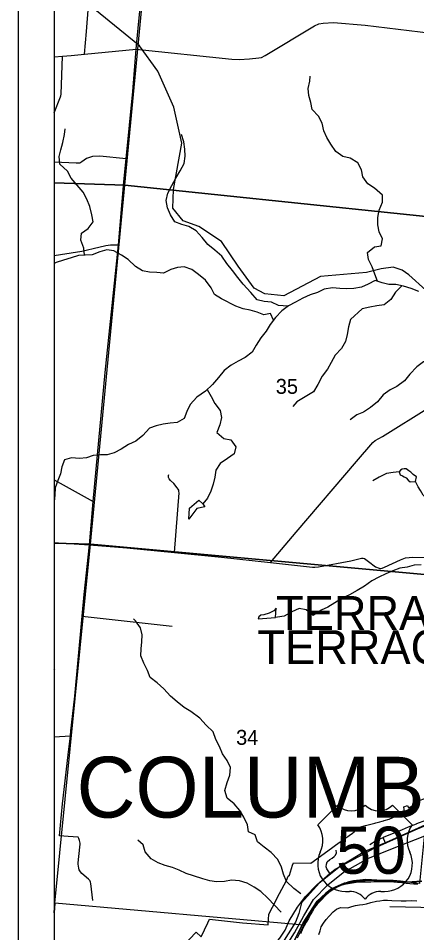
# Model space of a CAD drawing. Extents: x 44.2 to 78.2, y 4.5 to 26.5.
# Drawn here: x 46.236 to 47.352, y 19.924 to 22.487 of the extents above; entities that cross this region are included whole.
import ezdxf

# ---------------------------------------------------------------- set-up
doc = ezdxf.new("R2010")
doc.units = 0
for name, color, linetype in [('GM_X_City_Street', 7, 'Continuous'), ('GM_X_Corporation_Text', 7, 'Continuous'), ('GM_X_County_Road', 7, 'Continuous'), ('GM_X_Interstate_Route', 7, 'Continuous'), ('GM_X_Major_River', 7, 'Continuous'), ('GM_X_Minor_Lake', 7, 'Continuous'), ('GM_X_Minor_River', 7, 'Continuous'), ('GM_X_Rail_Line', 7, 'Continuous'), ('GM_X_Section', 7, 'Continuous'), ('GM_X_Section_Text', 7, 'Continuous'), ('GM_X_State_Shield', 7, 'Continuous'), ('GM_X_Township_Road', 7, 'Continuous'), ('GM_X_Township_Text', 7, 'Continuous'), ('GM_X_US_Location', 7, 'Continuous'), ('GM_X_US_Route', 7, 'Continuous'), ('GM_X_US_Shield', 7, 'Continuous'), ('SH_Cut_Line', 7, 'Continuous'), ('SH_Data', 7, 'Continuous')]:
    doc.layers.add(name, color=color, linetype=linetype)

msp = doc.modelspace()

# ---------------------------------------------------------------- linework, layer by layer
at = {"layer": 'GM_X_City_Street'}
for p, q in [((46.3359, 21.1934), (46.4457, 21.1329)), ((46.4145, 20.8115), (46.6665, 20.7834)), ((46.3359, 20.4737), (46.3817, 20.4759))]:
    msp.add_line(p, q, dxfattribs=at)
for points in [[(46.4214, 22.3862), (46.4266, 22.4492), (46.4323, 22.5216)], [(46.4443, 20.0148), (46.4387, 20.0625), (46.4381, 20.0663), (46.4374, 20.069), (46.4364, 20.0704), (46.4326, 20.0744), (46.4137, 20.0905), (46.4103, 20.095), (46.4067, 20.101), (46.4055, 20.1048), (46.4047, 20.1105), (46.404, 20.116), (46.4039, 20.1204), (46.4058, 20.1375), (46.4095, 20.1724), (46.4094, 20.1738), (46.4092, 20.1754), (46.4085, 20.1789), (46.4075, 20.1831), (46.4053, 20.1884), (46.4032, 20.1923), (46.3755, 20.1942), (46.3512, 20.1963), (46.3594, 20.2855), (46.376, 20.4227), (46.3817, 20.4759), (46.3818, 20.4773), (46.3832, 20.4902), (46.3938, 20.5872), (46.4145, 20.8115), (46.4202, 20.8725), (46.435, 21.0108), (46.4457, 21.1329), (46.4537, 21.2233), (46.4796, 21.4944), (46.5169, 21.8518), (46.5317, 22.0279), (46.538, 22.0924), (46.5565, 22.2816), (46.5657, 22.4)], [(46.3359, 22.2219), (46.3544, 22.2664), (46.355, 22.2695), (46.3557, 22.274), (46.3597, 22.3807)], [(46.538, 22.0924), (46.4646, 22.1004), (46.4437, 22.0991), (46.4272, 22.0934), (46.4136, 22.0839), (46.4082, 22.081), (46.3983, 22.0809), (46.3359, 22.0834)], [(46.3359, 21.8218), (46.3545, 21.8249), (46.414, 21.8344), (46.446, 21.8411), (46.4808, 21.8501), (46.4941, 21.852), (46.5169, 21.8518)], [(46.9422, 20.9615), (47.0146, 21.0463), (47.1835, 21.2448), (47.2295, 21.2977), (47.236, 21.3033), (47.256, 21.3146), (47.5198, 21.4787)], [(46.6734, 20.9897), (46.6862, 21.1573), (46.686, 21.1609), (46.6852, 21.1646), (46.6842, 21.1669), (46.6812, 21.1711), (46.6713, 21.1835), (46.6627, 21.1913), (46.6586, 21.1959), (46.6568, 21.1996), (46.6563, 21.2029), (46.6566, 21.2057), (46.6574, 21.2081)], [(46.3359, 21.0168), (46.3482, 21.0166), (46.435, 21.0108), (46.5402, 21.0028), (46.6734, 20.9897), (46.8052, 20.9768), (46.9422, 20.9615), (47.0602, 20.9484), (47.067, 20.9482), (47.0769, 20.9499), (47.1679, 20.9665), (47.1977, 20.9742), (47.2018, 20.9741), (47.2056, 20.9733), (47.2168, 20.9647), (47.2366, 20.9494), (47.2464, 20.9454), (47.2488, 20.9449), (47.251, 20.9449), (47.2543, 20.9454), (47.2549, 20.9456), (47.2616, 20.9488), (47.3068, 20.9695), (47.3206, 20.9745), (47.3415, 20.9767), (47.3954, 20.9755)]]:
    msp.add_lwpolyline(points, dxfattribs=at)
at = {"layer": 'GM_X_County_Road'}
msp.add_line((46.5657, 22.4), (46.5737, 22.4786), dxfattribs=at)
for points in [[(46.5737, 22.4786), (46.6031, 22.7684), (46.6204, 22.9497), (46.6272, 23.0243), (46.6405, 23.1667)], [(46.5657, 22.4), (46.8345, 22.372), (46.8546, 22.3709), (46.8835, 22.3727), (46.9098, 22.3753), (46.9174, 22.3767), (46.9277, 22.3818), (47.0656, 22.4656), (47.0778, 22.4711), (47.0904, 22.4728), (47.1189, 22.4746), (47.2073, 22.4669), (47.3922, 22.445), (47.586, 22.4242), (47.5871, 22.4241)], [(46.3359, 22.3789), (46.3597, 22.3807), (46.3843, 22.3827), (46.4214, 22.3862), (46.5657, 22.4)]]:
    msp.add_lwpolyline(points, dxfattribs=at)
at = {"layer": 'GM_X_Interstate_Route'}
for points in [[(46.3359, 23.204), (46.3359, 19.7136)], [(46.6804, 19.8691), (46.7346, 19.926), (46.7485, 19.9127), (46.7665, 19.9517), (46.7712, 19.9619), (46.8642, 19.9521), (46.9363, 19.9464), (46.9374, 19.9764), (46.9477, 19.9959), (46.968, 20.0347), (46.9871, 20.071), (46.9919, 20.0824), (46.9955, 20.0857), (47.0044, 20.1137), (47.0064, 20.12), (47.0553, 20.1191), (47.0718, 20.131), (47.1172, 20.1639), (47.1249, 20.1695), (47.131, 20.174), (47.163, 20.1971), (47.172, 20.2037), (47.177, 20.2073), (47.184, 20.2165), (47.1854, 20.2184), (47.2087, 20.2247), (47.2238, 20.2288), (47.2349, 20.2318), (47.2377, 20.2325), (47.2487, 20.2355), (47.2552, 20.2372), (47.2593, 20.2383), (47.2608, 20.2387), (47.2749, 20.2425), (47.3179, 20.2617), (47.3156, 20.2773), (47.3263, 20.281), (47.3293, 20.2745), (47.3475, 20.2839), (47.3476, 20.2839), (47.3476, 20.2841), (47.3499, 20.2907), (47.3837, 20.3044)]]:
    msp.add_lwpolyline(points, dxfattribs=at)
at = {"layer": 'GM_X_Major_River'}
for points in [[(47.3549, 20.0602), (47.3435, 20.0601), (47.3326, 20.0612), (47.3227, 20.0626), (47.3103, 20.0641), (47.2982, 20.0655), (47.2883, 20.0662), (47.2781, 20.0669), (47.2682, 20.0667), (47.2553, 20.0667), (47.2443, 20.0666), (47.2337, 20.0665), (47.2238, 20.0664), (47.2136, 20.0659), (47.2014, 20.0659), (47.1916, 20.0658), (47.1821, 20.0649), (47.171, 20.0633), (47.1599, 20.0609), (47.1489, 20.0593), (47.1393, 20.0565), (47.129, 20.0519), (47.1181, 20.0453), (47.1062, 20.0373), (47.0956, 20.0273), (47.0855, 20.0165), (47.073, 20.0047), (47.0659, 19.995), (47.0603, 19.9849), (47.0539, 19.9741), (47.0487, 19.9643), (47.0427, 19.9542), (47.0371, 19.9441), (47.0315, 19.9328), (47.0262, 19.9212)], [(47.0782, 19.9198), (47.0811, 19.9296), (47.0848, 19.9405), (47.0908, 19.951), (47.0987, 19.9614), (47.1069, 19.9711), (47.1179, 19.9826), (47.1276, 19.9907), (47.1383, 19.995), (47.1592, 19.9944), (47.1707, 19.9975), (47.1806, 20.0003), (47.1917, 20.0026), (47.2012, 20.0039), (47.2115, 20.0055), (47.2237, 20.0086), (47.2394, 20.0124), (47.2489, 20.014), (47.2592, 20.0153), (47.2702, 20.0157), (47.2827, 20.0146), (47.3088, 20.0139), (47.3229, 20.0139), (47.3377, 20.0143), (47.3528, 20.0139)]]:
    msp.add_lwpolyline(points, dxfattribs=at)
at = {"layer": 'GM_X_Minor_Lake'}
for points in [[(47.3489, 21.1884), (47.3518, 21.2017), (47.3421, 21.2083), (47.3357, 21.2149), (47.3297, 21.2184), (47.3226, 21.2243), (47.3169, 21.224), (47.3116, 21.2234), (47.307, 21.2208), (47.3027, 21.216), (47.3056, 21.2072), (47.312, 21.2047), (47.3169, 21.202), (47.3221, 21.1988), (47.3281, 21.1926), (47.3333, 21.188)], [(47.3333, 21.188), (47.3489, 21.1884)], [(46.7525, 21.126), (46.7581, 21.1181), (46.736, 21.1133), (46.7133, 21.0833), (46.7151, 21.1137), (46.742, 21.1361)], [(46.742, 21.1361), (46.7525, 21.126)], [(46.9568, 20.8079), (46.9582, 20.8336), (46.9516, 20.8261), (46.9385, 20.8199), (46.9236, 20.8149), (46.9156, 20.8143), (46.9098, 20.8095), (46.9082, 20.8042)], [(46.9082, 20.8042), (46.9568, 20.8079)]]:
    msp.add_lwpolyline(points, dxfattribs=at)
at = {"layer": 'GM_X_Minor_River'}
msp.add_line((46.3359, 20.66), (46.3386, 20.663), dxfattribs=at)
for points in [[(47.2423, 21.7496), (47.2346, 21.7694), (47.2273, 21.7899), (47.2171, 21.8105), (47.214, 21.8299), (47.2338, 21.8462), (47.2529, 21.8489), (47.2559, 21.8687), (47.2472, 21.8885), (47.243, 21.9079), (47.243, 21.9288), (47.2464, 21.9486), (47.2563, 21.971), (47.2559, 21.9912), (47.2342, 22.0102), (47.2151, 22.0227), (47.2014, 22.0421), (47.1976, 22.0619), (47.1869, 22.0817), (47.1652, 22.0943), (47.145, 22.0996), (47.1259, 22.1137), (47.1111, 22.1334), (47.1004, 22.1525), (47.092, 22.1715), (47.0874, 22.1928), (47.0768, 22.2122), (47.0592, 22.2312), (47.055, 22.2506), (47.0497, 22.27), (47.0478, 22.2894), (47.0528, 22.31), (47.0539, 22.324)], [(46.4212, 21.8229), (46.4194, 21.8425), (46.4114, 21.8645), (46.4125, 21.8843), (46.432, 21.8976), (46.4453, 21.9166), (46.4423, 21.936), (46.4362, 21.9589), (46.4278, 21.9794), (46.4175, 21.9996), (46.4011, 22.0194), (46.3836, 22.0388), (46.3733, 22.0582), (46.3523, 22.0776), (46.3508, 22.0989), (46.355, 22.1179), (46.3603, 22.1388), (46.3649, 22.1605), (46.3675, 22.1765)], [(46.9913, 21.6795), (46.9648, 21.6815), (46.945, 21.6914), (46.9251, 21.6933), (46.9046, 21.6975), (46.887, 21.7184), (46.8661, 21.7412), (46.8512, 21.7603), (46.8356, 21.7797), (46.8199, 21.7995), (46.8058, 21.8204), (46.7864, 21.8364), (46.7673, 21.8531), (46.7513, 21.8721), (46.7342, 21.8911), (46.7136, 21.9029), (46.6942, 21.9086), (46.6744, 21.9166), (46.6625, 21.9357), (46.6538, 21.9551), (46.6503, 21.9764), (46.6545, 21.9965), (46.6663, 22.0178), (46.6774, 22.0384), (46.6896, 22.0589), (46.7003, 22.0794), (46.7033, 22.1), (46.7025, 22.1198), (46.6999, 22.1403), (46.693, 22.1612)], [(46.9505, 21.6403), (46.9427, 21.6598), (46.9236, 21.6556), (46.9046, 21.6629), (46.8851, 21.669), (46.8661, 21.6724), (46.8455, 21.68), (46.8051, 21.7005), (46.7853, 21.7123), (46.7765, 21.7317), (46.7601, 21.7523), (46.7407, 21.769), (46.7216, 21.7827), (46.701, 21.7903), (46.682, 21.788), (46.6629, 21.7827), (46.6431, 21.7721), (46.6237, 21.774), (46.6031, 21.7751), (46.584, 21.7785), (46.5638, 21.7907), (46.5436, 21.8109), (46.5246, 21.8231), (46.5032, 21.8352), (46.4838, 21.8375), (46.464, 21.8322), (46.443, 21.8242), (46.4236, 21.8231), (46.4041, 21.8215), (46.3836, 21.8158), (46.3622, 21.8086), (46.3424, 21.8025), (46.3359, 21.7998)], [(47.3581, 21.7211), (47.3367, 21.7294), (47.315, 21.7359), (47.294, 21.7408), (47.2738, 21.7408), (47.2548, 21.7454), (47.2354, 21.7519), (47.2163, 21.742), (47.1969, 21.7336), (47.1759, 21.7298), (47.1561, 21.7287), (47.1363, 21.7294), (47.1161, 21.731), (47.0932, 21.7272), (47.0738, 21.7184), (47.0532, 21.7116), (47.0326, 21.7021), (47.0128, 21.691), (46.993, 21.6807), (46.9739, 21.6671), (46.9564, 21.648), (46.9419, 21.629), (46.9301, 21.61), (46.9152, 21.591), (46.9019, 21.5704), (46.8912, 21.5506), (46.8714, 21.5362), (46.8516, 21.5255), (46.8325, 21.5145), (46.8127, 21.4993), (46.7963, 21.4803), (46.7799, 21.4608), (46.7601, 21.4414), (46.7365, 21.4247), (46.7171, 21.4045), (46.7083, 21.3851), (46.7007, 21.365), (46.6812, 21.3543), (46.6618, 21.352), (46.642, 21.349), (46.6225, 21.3444), (46.6035, 21.338), (46.5848, 21.3174), (46.565, 21.3014), (46.5444, 21.2927), (46.5238, 21.2797), (46.5048, 21.2691), (46.4853, 21.263), (46.4659, 21.2638), (46.4457, 21.2611), (46.4266, 21.255), (46.4072, 21.2531), (46.3851, 21.2546), (46.3653, 21.2489), (46.358, 21.2295), (46.3538, 21.2101), (46.3462, 21.1911), (46.339, 21.1713), (46.3386, 21.1508), (46.3359, 21.1323)], [(47.31, 21.7371), (47.2929, 21.7188), (47.2796, 21.699), (47.2605, 21.6834), (47.2407, 21.6807), (47.2205, 21.6769), (47.1995, 21.672), (47.1664, 21.6427), (47.1614, 21.6218), (47.1569, 21.6005), (47.1527, 21.5811), (47.1416, 21.5617), (47.1233, 21.5426), (47.1126, 21.5221), (47.102, 21.5031), (47.0875, 21.4837), (47.0753, 21.4605), (47.0631, 21.4403), (47.0162, 21.4121), (47.0052, 21.3988)], [(47.5224, 21.694), (47.5227, 21.6735), (47.5117, 21.6533), (47.4922, 21.6336), (47.4724, 21.6096), (47.4541, 21.5894), (47.4324, 21.5689), (47.4118, 21.551), (47.3924, 21.5365), (47.3714, 21.5244), (47.3524, 21.5095), (47.3329, 21.4897), (47.3177, 21.4703), (47.2967, 21.4551), (47.2773, 21.4452), (47.2582, 21.4315), (47.2422, 21.4121), (47.2224, 21.3962), (47.203, 21.3828), (47.1839, 21.3752), (47.1656, 21.3612)], [(46.765, 21.4463), (46.7761, 21.4266), (46.7868, 21.4076), (46.8013, 21.3874), (46.8051, 21.368), (46.8001, 21.3475), (46.7918, 21.3262), (46.8119, 21.3094), (46.8314, 21.3052), (46.8455, 21.2854), (46.8405, 21.2664), (46.8215, 21.2535), (46.8017, 21.2394), (46.7895, 21.22), (46.7868, 21.201), (46.7818, 21.1812), (46.7754, 21.1618), (46.7658, 21.1416), (46.7525, 21.126)], [(47.3029, 21.2162), (47.2864, 21.2135), (47.267, 21.2112), (47.2472, 21.201), (47.2293, 21.1903)], [(47.391, 21.1294), (47.3701, 21.15), (47.3628, 21.1638), (47.3562, 21.1738), (47.3489, 21.1884)], [(47.3047, 20.9457), (47.2849, 20.9384), (47.2651, 20.9301), (47.246, 20.9202), (47.2262, 20.9099), (47.2056, 20.8958), (47.1854, 20.8829), (47.1641, 20.8711), (47.1447, 20.8627), (47.1225, 20.8486), (47.1035, 20.8368), (47.0841, 20.8281), (47.0623, 20.8132), (47.0421, 20.8288), (47.0223, 20.833), (47.0021, 20.8231), (46.9808, 20.8117), (46.9617, 20.8087), (46.9568, 20.8079)], [(47.3649, 20.9548), (47.3447, 20.9544), (47.3249, 20.9483), (47.3047, 20.9457)], [(47.0272, 20.0336), (47.0078, 20.0484), (46.9868, 20.0678), (46.9792, 20.0884), (46.9731, 20.1082), (46.9632, 20.1291), (46.9442, 20.1493), (46.9251, 20.1645), (46.9057, 20.1793), (46.8996, 20.1987), (46.8805, 20.2071), (46.8782, 20.2265), (46.8679, 20.2478), (46.8569, 20.2668), (46.8409, 20.2859), (46.8214, 20.3018), (46.8146, 20.3231), (46.8207, 20.3452), (46.8287, 20.3654), (46.8306, 20.3871), (46.8207, 20.4065), (46.8081, 20.4259), (46.7993, 20.4457), (46.7894, 20.4662), (46.7814, 20.4875), (46.762, 20.5062), (46.7441, 20.5252), (46.7193, 20.5446), (46.7003, 20.5553), (46.6812, 20.5712), (46.6621, 20.5872), (46.6439, 20.6074), (46.6248, 20.6249), (46.6054, 20.6394), (46.5981, 20.6591), (46.5871, 20.6801), (46.5787, 20.7002), (46.5798, 20.72), (46.5821, 20.7394), (46.5825, 20.7592), (46.5783, 20.7786), (46.5642, 20.7984), (46.5585, 20.8041)], [(46.9727, 19.9822), (46.9533, 20.002), (46.9346, 20.0214), (46.9156, 20.04), (46.8965, 20.0518), (46.8771, 20.0633), (46.8557, 20.0701), (46.8336, 20.0716), (46.8134, 20.0682), (46.7913, 20.0667), (46.7723, 20.0697), (46.7532, 20.0758), (46.7265, 20.0842), (46.706, 20.0906), (46.6869, 20.0998), (46.6675, 20.1074), (46.6469, 20.1127), (46.6278, 20.1203), (46.6084, 20.131), (46.5909, 20.1508), (46.5855, 20.1709), (46.5707, 20.1839)]]:
    msp.add_lwpolyline(points, dxfattribs=at)
at = {"layer": 'GM_X_Rail_Line'}
for points in [[(46.3359, 23.0552), (46.3359, 19.3655)], [(47.3778, 21.7248), (47.3295, 21.7673), (47.311, 21.7808), (47.2859, 21.7894), (47.2526, 21.7849), (47.2116, 21.7742), (47.0828, 21.763), (46.9796, 21.7085), (46.9268, 21.7144), (46.8967, 21.7308), (46.8523, 21.7918), (46.8048, 21.8613), (46.742, 21.9031), (46.6979, 21.9193), (46.669, 21.9542), (46.6703, 22.0072), (46.6938, 22.1369), (46.6718, 22.2371), (46.6265, 22.3383), (46.5752, 22.409), (46.3955, 22.5568)], [(46.3359, 19.3805), (46.3568, 19.3788), (46.419, 19.3787), (46.4785, 19.3873), (46.5255, 19.408), (46.5884, 19.4423), (46.6721, 19.5029), (46.7232, 19.5499), (46.8082, 19.6509), (46.8945, 19.7688), (46.963, 19.8504), (47.0092, 19.9238), (47.0354, 19.9715), (47.0632, 20.0175), (47.1027, 20.0588), (47.1461, 20.0932), (47.2154, 20.1327), (47.284, 20.1605), (47.4563, 20.2277), (47.5349, 20.2612), (47.6148, 20.3025), (47.6612, 20.3309), (47.7346, 20.388)], [(47.7346, 20.388), (47.6541, 20.3502), (47.5813, 20.3179), (47.2745, 20.1805), (47.2067, 20.1517), (47.1389, 20.111), (47.0792, 20.063), (47.029, 20.0084), (47.0219, 19.9787), (47.0127, 19.9537), (46.9715, 19.8885), (46.9338, 19.8379), (46.8928, 19.7862), (46.8574, 19.7657), (46.8274, 19.7297), (46.7408, 19.6293), (46.6642, 19.5529), (46.5778, 19.4766), (46.4914, 19.422), (46.4387, 19.4034), (46.3898, 19.3982), (46.3438, 19.4014), (46.3359, 19.4031)], [(47.3664, 20.0689), (47.3249, 20.0661), (47.2638, 20.0676), (47.2203, 20.0713), (47.1811, 20.0691), (47.1486, 20.0632), (47.1136, 20.0469), (47.0973, 20.0349), (47.073, 20.0125), (47.0343, 19.9525), (47.0034, 19.8893)], [(47.0034, 19.8893), (47.0343, 19.9525), (47.073, 20.0125), (47.0973, 20.0349), (47.1136, 20.0469), (47.1486, 20.0632), (47.1811, 20.0691), (47.2203, 20.0713), (47.2638, 20.0676), (47.3249, 20.0661), (47.3664, 20.0689)]]:
    msp.add_lwpolyline(points, dxfattribs=at)
at = {"layer": 'GM_X_Section'}
for points in [[(46.6305, 23.0253), (47.6368, 22.9304), (47.5395, 21.914), (46.5345, 22.0186)], [(47.5395, 21.914), (47.4461, 20.9212), (46.4385, 21.0127), (46.5345, 22.0186)], [(46.4385, 21.0127), (47.4461, 20.9212), (47.3599, 20.0621), (47.3425, 20.064), (47.3285, 20.0657), (47.3062, 20.0685), (47.2862, 20.0708), (47.2559, 20.071), (47.2097, 20.0734), (47.1748, 20.0696), (47.1615, 20.0668), (47.1424, 20.0593), (47.1229, 20.0509), (47.1056, 20.0377), (47.0933, 20.0288), (47.06, 19.9939), (47.0548, 19.9792), (47.0372, 19.9496), (47.0356, 19.9459), (46.3384, 20.0072)]]:
    msp.add_lwpolyline(points, close=True, dxfattribs=at)
at = {"layer": 'GM_X_State_Shield'}
for points in [[(46.3359, 23.057), (46.3359, 22.0252), (46.5345, 22.0186), (46.6305, 23.0253)], [(46.3359, 22.0252), (46.3359, 21.0155), (46.4385, 21.0127), (46.5345, 22.0186)], [(46.3359, 21.0155), (46.3359, 20.0075), (46.3384, 20.0072), (46.4385, 21.0127)], [(46.3359, 20.0075), (46.3359, 19.9803), (46.3384, 20.0072)]]:
    msp.add_lwpolyline(points, close=True, dxfattribs=at)
msp.add_lwpolyline([(47.0182, 19.9103), (47.0356, 19.9459), (46.3384, 20.0072), (46.3359, 19.9803), (46.3359, 19.3638)], dxfattribs=at)
at = {"layer": 'GM_X_Township_Road'}
for p, q in [((47.2648, 20.1753), (47.258, 20.1914)), ((47.2764, 19.9982), (47.4072, 19.9949))]:
    msp.add_line(p, q, dxfattribs=at)
for points in [[(47.3518, 20.2299), (47.3522, 20.2301), (47.3773, 20.2401), (47.3986, 20.2482), (47.4532, 20.2702)], [(47.258, 20.1914), (47.2591, 20.1919), (47.3122, 20.2136), (47.3294, 20.2207), (47.3518, 20.2299)], [(47.2206, 20.1713), (47.238, 20.1826), (47.258, 20.1914)], [(47.1084, 20.0907), (47.1054, 20.0949), (47.1041, 20.0978), (47.1022, 20.1002), (47.1002, 20.1033), (47.0985, 20.109), (47.0991, 20.1164), (47.1013, 20.1229), (47.1082, 20.1294), (47.1152, 20.1336), (47.1204, 20.1375), (47.1243, 20.1418), (47.1271, 20.1483), (47.1266, 20.1557)]]:
    msp.add_lwpolyline(points, dxfattribs=at)
at = {"layer": 'GM_X_US_Route'}
for points in [[(47.3477, 20.2122), (47.3724, 20.2232), (47.5408, 20.298), (47.6476, 20.3469), (47.6793, 20.3617), (47.7091, 20.3816), (47.7246, 20.3939)], [(46.3359, 19.4051), (46.3629, 19.4017), (46.3904, 19.3985), (46.4178, 19.4006), (46.4887, 19.4236), (46.5787, 19.4727), (46.6434, 19.5264), (46.6814, 19.5687), (46.8013, 19.6982), (46.9269, 19.8598), (46.9682, 19.9089), (46.9837, 19.9317), (46.9948, 19.9575), (47.0182, 19.996), (47.0409, 20.0257), (47.072, 20.0581), (47.1084, 20.0907), (47.1235, 20.1021), (47.1653, 20.1253), (47.2333, 20.1613), (47.3477, 20.2122)]]:
    msp.add_lwpolyline(points, dxfattribs=at)
at = {"layer": 'GM_X_US_Shield'}
for p, q in [((47.1303, 20.2818), (47.0754, 20.2269)), ((47.339, 20.2269), (47.2841, 20.2818)), ((47.1523, 20.0401), (47.1633, 20.0401)), ((47.2512, 20.0401), (47.2621, 20.0401))]:
    msp.add_line(p, q, dxfattribs=at)
for centre, radius, start, end in [((47.1688, 20.321), 0.0549, 225.573, 314.427), ((47.2457, 20.321), 0.0549, 225.573, 314.427), ((47.0124, 20.1828), 0.0769, 334.5471, 35.0009), ((47.402, 20.1828), 0.0769, 144.9991, 205.4529), ((47.1514, 20.117), 0.0769, 154.8319, 270.6383), ((47.263, 20.117), 0.0769, 269.3617, 25.1681), ((47.1633, 19.9852), 0.0549, 36.8699, 90), ((47.2512, 19.9852), 0.0549, 90, 143.1301)]:
    msp.add_arc(centre, radius, start, end, dxfattribs=at)
at = {"layer": 'SH_Cut_Line'}
msp.add_lwpolyline([(46.3359, 25.4014), (46.3359, 18.6014), (48.642, 18.6014), (48.8628, 20.3534), (48.8669, 20.386), (48.8687, 20.4006), (48.8692, 20.405), (48.8786, 20.4919), (48.8828, 20.7853), (48.9071, 20.9822), (48.9653, 21.1731), (49.0288, 21.2696), (49.1258, 21.308)], dxfattribs=at)
at = {"layer": 'SH_Data'}
for p, q in [((46.2359, 25.5014), (46.2359, 18.5014)), ((46.3359, 25.4014), (46.3359, 18.6014))]:
    msp.add_line(p, q, dxfattribs=at)

# ---------------------------------------------------------------- texts
at = {"layer": 'GM_X_Corporation_Text'}
for p in [(46.958, 20.773), (46.9058, 20.6773)]:
    msp.add_text('TERRACE PARK', height=0.094697, rotation=0, dxfattribs=at).set_placement(p)
at = {"layer": 'GM_X_Section_Text'}
for s, p in [('35', (46.9572, 21.4342)), ('34', (46.846, 20.4508))]:
    msp.add_text(s, height=0.04186, rotation=0, dxfattribs=at).set_placement(p)
at = {"layer": 'GM_X_Township_Text'}
msp.add_text('COLUMBIA', height=0.17045, rotation=0, dxfattribs=at).set_placement((46.3992, 20.247))
at = {"layer": 'GM_X_US_Location'}
for s, p in [('0', (47.2071, 20.1544)), ('/', (47.2072, 20.1544))]:
    msp.add_text(s, height=0.000189, dxfattribs=at).set_placement(p)
msp.add_text('50', height=0.000189, rotation=0, dxfattribs=at).set_placement((47.168, 20.1152))
at = {"layer": 'GM_X_US_Shield'}
msp.add_text('50', height=0.13184, dxfattribs=at).set_placement((47.1263, 20.0896))

doc.saveas('drawing.dxf')
